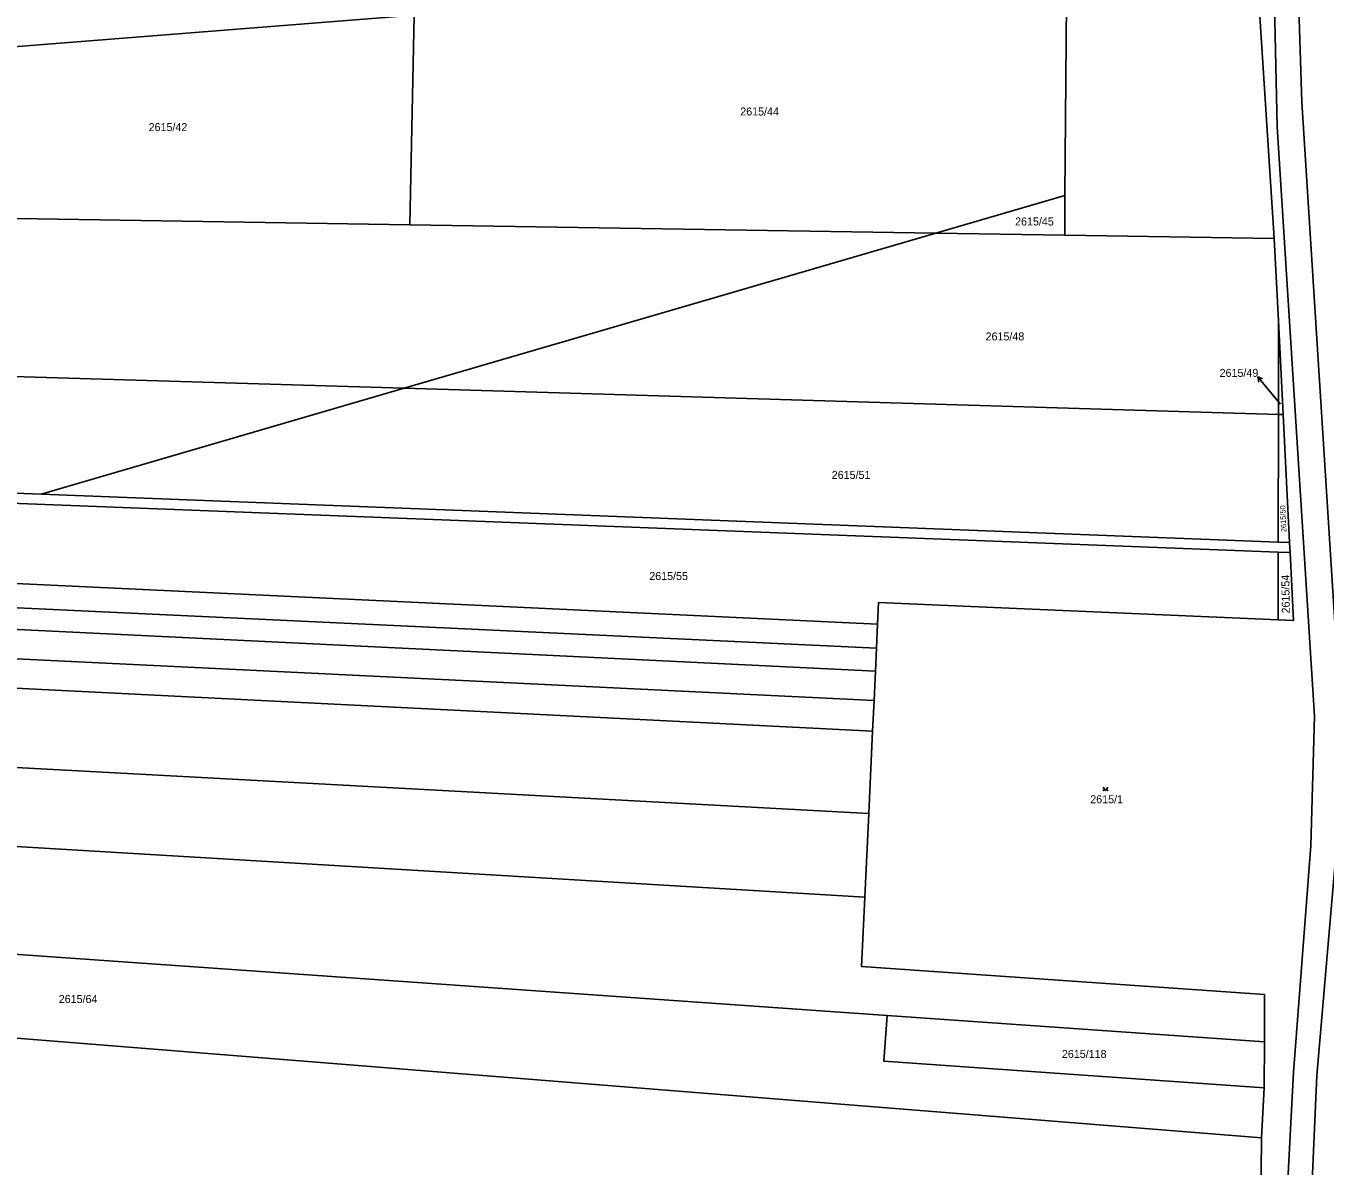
# Model space of a CAD drawing. Extents: x -596024 to -594475, y -1163820 to -1161957.
# Drawn here: x -595155.1 to -594879.1, y -1163404 to -1163161.8 of the extents above; entities that cross this region are included whole.
import ezdxf

# ---------------------------------------------------------------- set-up
doc = ezdxf.new("R2010")
doc.units = 0
for name, color, linetype in [('Level 1', 7, 'Continuous'), ('Level 4', 7, 'Continuous'), ('Level 5', 7, 'Continuous'), ('Level 57', 7, 'Continuous'), ('Level 60', 7, 'Continuous'), ('Vrstva 60', 7, 'Continuous')]:
    doc.layers.add(name, color=color, linetype=linetype)

msp = doc.modelspace()

# ---------------------------------------------------------------- linework, layer by layer
at = {"layer": 'Level 1'}
for points in [[(-594894.71, -1163787.59), (-594893.79, -1163747.41), (-594892.03, -1163674.4), (-594890.62, -1163603.73), (-594887.9, -1163531.14), (-594887.39, -1163457.21), (-594887.16, -1163409.69), (-594885.8, -1163384.09), (-594882.1, -1163335.97), (-594881.32, -1163308.47), (-594889.29, -1163183.24), (-594889.61, -1163167.04), (-594890.11, -1163145.09)], [(-594885.09, -1163144.69), (-594884.02, -1163178.01), (-594875.6, -1163310.94)], [(-594893.87, -1163145.38), (-594889.88, -1163206.96)], [(-594934.35, -1163197.79), (-594933.95, -1163148.56)], [(-595177.43, -1163167.81), (-595072.58, -1163159.52)], [(-595072.58, -1163159.52), (-595073.52, -1163204.03)], [(-594961.82, -1163205.81), (-594934.35, -1163197.79)], [(-594934.35, -1163197.79), (-594934.41, -1163206.24)], [(-595073.52, -1163204.03), (-595179.02, -1163202.35)], [(-594961.82, -1163205.81), (-595074.71, -1163238.78)], [(-595073.52, -1163204.03), (-594961.82, -1163205.81)], [(-594934.41, -1163206.24), (-594961.82, -1163205.81)], [(-594889.88, -1163206.96), (-594934.41, -1163206.24)], [(-594888.99, -1163224.42), (-594889.88, -1163206.96)], [(-594889.02, -1163244.32), (-594888.99, -1163224.42)], [(-594887.99, -1163244.35), (-594888.99, -1163224.42)], [(-595395.46, -1163229.21), (-595074.71, -1163238.78)], [(-595074.71, -1163238.78), (-595151.83, -1163261.3)], [(-595074.71, -1163238.78), (-594889.02, -1163244.32)], [(-594889.05, -1163271.45), (-594889.02, -1163244.32)], [(-594889.02, -1163244.32), (-594887.99, -1163244.35)], [(-594887.99, -1163244.35), (-594886.62, -1163271.54)], [(-595151.83, -1163261.3), (-595386.28, -1163252.25)], [(-595158.34, -1163263.21), (-594889.06, -1163273.6)], [(-594889.05, -1163271.45), (-595151.83, -1163261.3)], [(-594886.62, -1163271.54), (-594889.05, -1163271.45)], [(-594886.5, -1163273.7), (-594886.62, -1163271.54)], [(-594889.07, -1163287.98), (-594889.06, -1163273.6)], [(-594886.5, -1163273.7), (-594885.77, -1163288.12), (-594889.07, -1163287.98)], [(-594889.06, -1163273.6), (-594886.5, -1163273.7)], [(-595377.19, -1163275.07), (-594974.41, -1163293.98)], [(-595375.47, -1163279.4), (-594974.63, -1163298.9)], [(-594974.17, -1163288.93), (-595208.35, -1163277.82)], [(-595372.92, -1163285.79), (-594974.92, -1163305.14)], [(-594974.17, -1163288.93), (-594973.95, -1163284.27), (-594889.07, -1163287.98)], [(-594974.41, -1163293.98), (-594974.17, -1163288.93)], [(-595370.54, -1163291.79), (-594975.23, -1163311.63)], [(-594974.63, -1163298.9), (-594974.41, -1163293.98)], [(-594974.63, -1163298.9), (-594974.92, -1163305.14)], [(-594974.92, -1163305.14), (-594975.23, -1163311.63)], [(-594976.05, -1163329.13), (-595364.68, -1163308.16)], [(-594975.23, -1163311.63), (-594976.05, -1163329.13)], [(-594976.88, -1163346.91), (-595358.95, -1163324.12)], [(-594976.05, -1163329.13), (-594976.88, -1163346.91)], [(-594888.88, -1163747.67), (-594887.95, -1163674.37), (-594884.78, -1163604.15), (-594883.87, -1163531.43), (-594882.54, -1163456.78), (-594881.9, -1163408.92), (-594880.83, -1163384.76), (-594876.89, -1163338.79)], [(-595351.31, -1163345.46), (-595161.74, -1163358.75), (-594972.16, -1163372.05)], [(-594891.96, -1163377.67), (-594891.93, -1163367.61), (-594977.57, -1163361.62), (-594976.88, -1163346.91)], [(-594892, -1163387.4), (-594972.85, -1163381.74), (-594972.16, -1163372.05)], [(-594972.16, -1163372.05), (-594891.96, -1163377.67)], [(-595168.62, -1163375.94), (-594892.61, -1163398)], [(-594891.96, -1163377.67), (-594892, -1163387.4)], [(-594892, -1163387.4), (-594892.61, -1163398)], [(-594892.61, -1163398), (-594892.85, -1163427.31)]]:
    msp.add_lwpolyline(points, dxfattribs=at)
at = {"layer": 'Level 5'}
msp.add_lwpolyline([(-594926.25, -1163323.5), (-594925.75, -1163324.25), (-594925.25, -1163323.5)], dxfattribs=at)
for centre in [(-594926.2, -1163324.2), (-594925.3, -1163324.2)]:
    msp.add_circle(centre, 0.05, dxfattribs=at)
at = {"layer": 'Level 57'}
for p, q in [((-594891.48, -1163238.66), (-594893.41, -1163236.36)), ((-594888.56, -1163242.13), (-594891.48, -1163238.66))]:
    msp.add_line(p, q, dxfattribs=at)
msp.add_lwpolyline([(-594893.15, -1163237.45), (-594893.41, -1163236.36), (-594892.38, -1163236.8)], dxfattribs=at)
at = {"layer": 'Level 60'}
for points in [[(-595072.58, -1163159.52), (-595177.43, -1163167.81), (-595172.41, -1163058.69), (-595124.97, -1163048.95), (-595095.72, -1163040.54), (-595069.98, -1163037.19)], [(-594889.88, -1163206.96), (-594934.41, -1163206.24), (-594934.35, -1163197.79), (-594933.95, -1163148.56), (-594933.02, -1163035.81), (-594906.11, -1163036.69), (-594900.5, -1163036.93), (-594893.87, -1163145.38)], [(-594961.82, -1163205.81), (-595073.52, -1163204.03), (-595072.58, -1163159.52), (-594933.95, -1163148.56), (-594934.35, -1163197.79)], [(-595072.58, -1163159.52), (-595073.52, -1163204.03), (-595179.02, -1163202.35), (-595177.43, -1163167.81)], [(-595395.46, -1163229.21), (-595399.16, -1163219.91), (-595407.54, -1163198.72), (-595283.78, -1163200.69), (-595233.73, -1163201.48), (-595179.02, -1163202.35), (-595073.52, -1163204.03), (-594961.82, -1163205.81), (-595074.71, -1163238.78)], [(-594934.41, -1163206.24), (-594961.82, -1163205.81), (-594934.35, -1163197.79)], [(-595074.71, -1163238.78), (-594961.82, -1163205.81), (-594934.41, -1163206.24), (-594889.88, -1163206.96), (-594888.99, -1163224.42), (-594889.02, -1163244.32)], [(-594889.02, -1163244.32), (-594888.99, -1163224.42), (-594887.99, -1163244.35)], [(-595386.28, -1163252.25), (-595395.46, -1163229.21), (-595074.71, -1163238.78), (-595151.83, -1163261.3)], [(-595074.71, -1163238.78), (-594889.02, -1163244.32), (-594889.05, -1163271.45), (-595151.83, -1163261.3)], [(-594886.62, -1163271.54), (-594889.05, -1163271.45), (-594889.02, -1163244.32), (-594887.99, -1163244.35)], [(-595385.41, -1163254.43), (-595386.28, -1163252.25), (-595151.83, -1163261.3), (-594889.05, -1163271.45), (-594886.62, -1163271.54), (-594886.5, -1163273.7), (-594889.06, -1163273.6), (-595158.34, -1163263.21)], [(-595208.35, -1163277.82), (-595158.34, -1163263.21), (-594889.06, -1163273.6), (-594889.07, -1163287.98), (-594973.95, -1163284.27), (-594974.17, -1163288.93)], [(-595377.19, -1163275.07), (-595379.33, -1163269.7), (-595208.35, -1163277.82), (-594974.17, -1163288.93), (-594974.41, -1163293.98)], [(-594889.07, -1163287.98), (-594889.06, -1163273.6), (-594886.5, -1163273.7), (-594885.77, -1163288.12)], [(-595375.47, -1163279.4), (-595377.19, -1163275.07), (-594974.41, -1163293.98), (-594974.63, -1163298.9)], [(-595372.92, -1163285.79), (-595375.47, -1163279.4), (-594974.63, -1163298.9), (-594974.92, -1163305.14)], [(-594974.92, -1163305.14), (-594975.23, -1163311.63), (-595370.54, -1163291.79), (-595372.92, -1163285.79)], [(-594975.23, -1163311.63), (-594976.05, -1163329.13), (-595364.68, -1163308.16), (-595370.54, -1163291.79)], [(-595358.95, -1163324.12), (-595364.68, -1163308.16), (-594976.05, -1163329.13), (-594976.88, -1163346.91)], [(-595351.31, -1163345.46), (-595354.45, -1163336.7), (-595358.95, -1163324.12), (-594976.88, -1163346.91), (-594977.57, -1163361.62), (-594891.93, -1163367.61), (-594891.96, -1163377.67), (-594972.16, -1163372.05), (-595161.74, -1163358.75)], [(-595168.62, -1163375.94), (-595344.96, -1163363.16), (-595351.31, -1163345.46), (-595161.74, -1163358.75), (-594972.16, -1163372.05), (-594972.85, -1163381.74), (-594892, -1163387.4), (-594892.61, -1163398)], [(-594892, -1163387.4), (-594972.85, -1163381.74), (-594972.16, -1163372.05), (-594891.96, -1163377.67)], [(-595168.62, -1163375.94), (-594892.61, -1163398), (-594892.85, -1163427.31), (-595164.21, -1163406.27)]]:
    msp.add_lwpolyline(points, close=True, dxfattribs=at)
for points in [[(-594876.89, -1163338.79), (-594880.83, -1163384.76), (-594881.9, -1163408.92), (-594882.54, -1163456.78), (-594883.87, -1163531.43), (-594884.78, -1163604.15), (-594887.95, -1163674.37), (-594888.88, -1163747.67), (-594889.06, -1163758.56), (-594890.11, -1163787.78), (-594894.71, -1163787.59), (-594893.79, -1163747.41), (-594892.03, -1163674.4), (-594890.62, -1163603.73), (-594887.9, -1163531.14), (-594887.39, -1163457.21), (-594887.16, -1163409.69), (-594885.8, -1163384.09), (-594882.1, -1163335.97), (-594881.32, -1163308.47), (-594889.29, -1163183.24), (-594889.61, -1163167.04), (-594890.11, -1163145.09)], [(-594890.11, -1163145.09), (-594889.61, -1163167.04), (-594889.29, -1163183.24), (-594881.32, -1163308.47), (-594882.1, -1163335.97), (-594885.8, -1163384.09), (-594887.16, -1163409.69)], [(-594885.09, -1163144.69), (-594884.02, -1163178.01), (-594875.6, -1163310.94)], [(-594892.85, -1163427.31), (-594892.61, -1163398), (-594892, -1163387.4), (-594891.96, -1163377.67), (-594891.93, -1163367.61), (-594977.57, -1163361.62), (-594976.88, -1163346.91), (-594976.05, -1163329.13), (-594975.23, -1163311.63), (-594974.92, -1163305.14), (-594974.63, -1163298.9), (-594974.41, -1163293.98), (-594974.17, -1163288.93), (-594973.95, -1163284.27), (-594889.07, -1163287.98), (-594885.77, -1163288.12), (-594886.5, -1163273.7), (-594886.62, -1163271.54), (-594887.99, -1163244.35), (-594888.99, -1163224.42), (-594889.88, -1163206.96), (-594893.87, -1163145.38)]]:
    msp.add_lwpolyline(points, dxfattribs=at)
at = {"layer": 'Vrstva 60'}
msp.add_lwpolyline([(-594475.47, -1163624.25), (-594475.47, -1163555.67), (-594535.93, -1163481.57), (-594603.63, -1163398.6), (-594676.56, -1163309.2), (-594737.79, -1163234.16), (-594811.49, -1163143.83), (-594888.97, -1163048.87), (-594887.86, -1163075.46), (-594885.09, -1163144.69), (-594884.02, -1163178.01), (-594875.6, -1163310.94), (-594795.73, -1163389.03), (-594742.22, -1163422.15), (-594687.86, -1163425.44), (-594633.25, -1163518.34), (-594636.61, -1163545.57), (-594548.15, -1163632.92), (-594498.99, -1163680.49)], close=True, dxfattribs=at)
msp.add_lwpolyline([(-594876.89, -1163338.79), (-594880.83, -1163384.76), (-594881.9, -1163408.92), (-594882.54, -1163456.78), (-594883.87, -1163531.43), (-594884.78, -1163604.15), (-594887.95, -1163674.37), (-594888.88, -1163747.67), (-594881.07, -1163754.37), (-594853.71, -1163759.18)], dxfattribs=at)

# ---------------------------------------------------------------- texts
at = {"layer": 'Level 4'}
for s, height, p in [('2615/44', 1.7, (-595003.34, -1163180.82)), ('2615/42', 1.7, (-595129.03, -1163184.14)), ('2615/45', 1.7, (-594944.95, -1163204.19)), ('2615/48', 1.7, (-594951.22, -1163228.61)), ('2615/49', 0.1, (-594888.56, -1163242.13)), ('2615/51', 1.7, (-594983.9, -1163258.03)), ('2615/55', 1.7, (-595022.67, -1163279.52)), ('2615/1', 1.7, (-594928.98, -1163326.95)), ('2615/64', 1.7, (-595148.12, -1163369.39)), ('2615/118', 1.7, (-594935, -1163381.06))]:
    msp.add_text(s, height=height, dxfattribs=at).set_placement(p)
for s, height, rotation, p in [('2615/50', 1.14, 92.0953, (-594887.32, -1163269.32)), ('2615/54', 1.7, 90.7147, (-594886.59, -1163286.61))]:
    msp.add_text(s, height=height, rotation=rotation, dxfattribs=at).set_placement(p)
at = {"layer": 'Level 57'}
msp.add_text('2615/49', height=1.7, dxfattribs=at).set_placement((-594901.5, -1163236.36))

doc.saveas('drawing.dxf')
